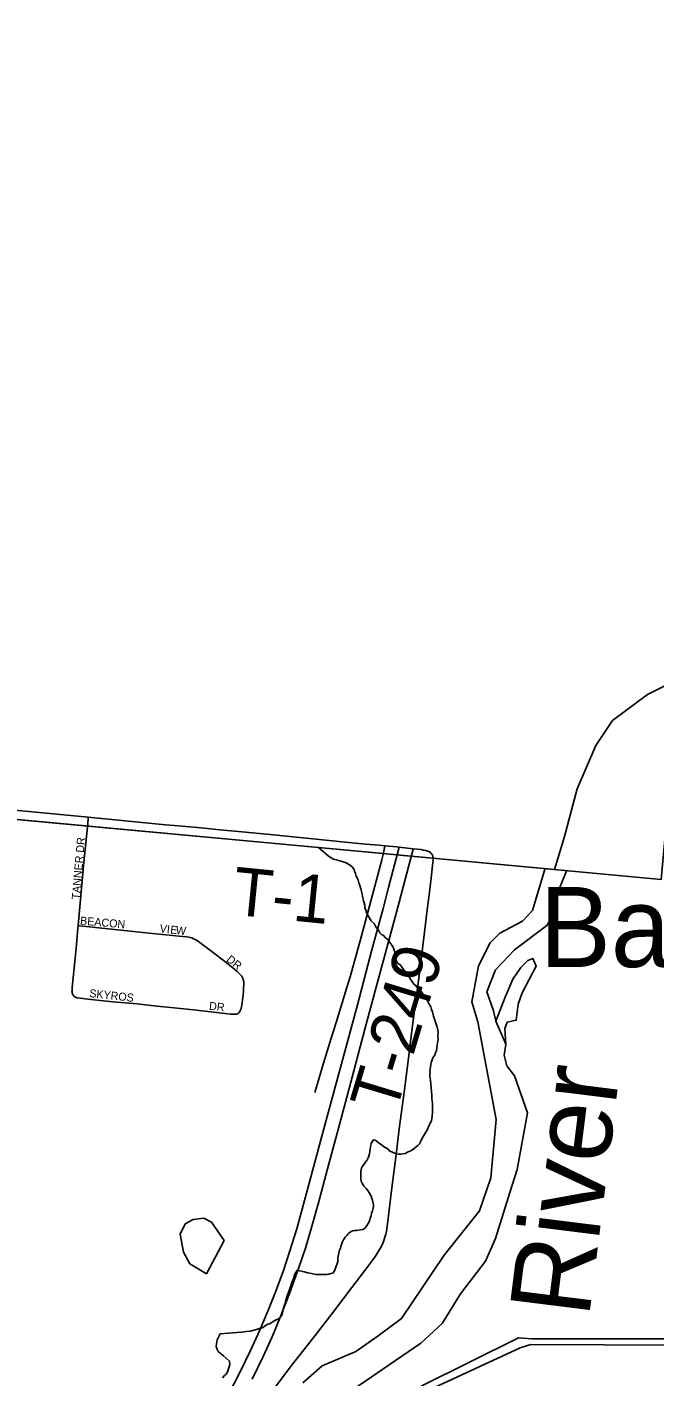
# Model space of a CAD drawing. Extents: x 1410790 to 1770854, y 448063 to 770588.
# Drawn here: x 1527835 to 1531752, y 669381 to 677813 of the extents above; entities that cross this region are included whole.
import ezdxf

# ---------------------------------------------------------------- set-up
doc = ezdxf.new("R2010")
doc.units = 0
for name, color, linetype in [('GM_X_Adjacent_County', 7, 'Continuous'), ('GM_X_City_Street', 7, 'Continuous'), ('GM_X_Corporation', 7, 'Continuous'), ('GM_X_County', 7, 'Continuous'), ('GM_X_Major_River', 7, 'Continuous'), ('GM_X_Major_River_Text', 7, 'Continuous'), ('GM_X_Minor_Lake', 7, 'Continuous'), ('GM_X_Minor_Lake_Text', 7, 'Continuous'), ('GM_X_Minor_River', 7, 'Continuous'), ('GM_X_State_Route', 7, 'Continuous'), ('GM_X_Township', 7, 'Continuous'), ('GM_X_Township_Road', 7, 'Continuous'), ('GM_X_Township_Road_Text', 7, 'Continuous'), ('GM_X_Township_Subdivision', 7, 'Continuous'), ('GM_X_Township_Subdivision_Text', 7, 'Continuous')]:
    doc.layers.add(name, color=color, linetype=linetype)

msp = doc.modelspace()

# ---------------------------------------------------------------- linework, layer by layer
at = {"layer": 'GM_X_Adjacent_County'}
msp.add_lwpolyline([(1532757.6, 682794.4), (1532432.5, 679432.9), (1532283.1, 677781.7), (1532040.6, 675147.4), (1531796.9, 672489.4), (1530390.6, 672620.1), (1530185.3, 672639.2), (1530038.3, 672652.9), (1528214.7, 672822.5), (1526581.9, 672974.4), (1525566.6, 673068.8), (1523835.5, 673229.7), (1521862.8, 673437.5), (1521201.8, 673511.2), (1520708.9, 668234.8)], dxfattribs=at)
at = {"layer": 'GM_X_City_Street'}
msp.add_lwpolyline([(1529040.2, 672799.6), (1529154.7, 672788)], dxfattribs=at)
at = {"layer": 'GM_X_Corporation'}
msp.add_lwpolyline([(1532737.6, 682728.8), (1532278.9, 677735.3), (1531912.4, 673746.5), (1531711.7, 673643.8), (1531492, 673481.6), (1531388.6, 673325.2), (1531271, 673054.7), (1531192.8, 672757.4), (1531130.6, 672551.3), (1523950, 673218.7), (1523929.3, 672937.1), (1524084, 672927.7), (1524066.2, 672620.2), (1523802.2, 672815.7), (1523835.5, 673229.4), (1521200.9, 673474.3), (1521196.8, 673431.2), (1518610.7, 673693.5), (1518538.2, 673057.3), (1516994.1, 673192.3)], dxfattribs=at)
at = {"layer": 'GM_X_County'}
msp.add_lwpolyline([(1548434.7, 676212.1), (1540699.1, 676942.3), (1537119.3, 677318.4), (1532283.1, 677781.7), (1532040.6, 675147.4), (1531796.9, 672489.4), (1530390.6, 672620.1), (1530185.3, 672639.2), (1530038.3, 672652.9), (1528214.7, 672822.5), (1526581.9, 672974.4), (1525566.6, 673068.8), (1523835.5, 673229.7), (1521862.8, 673437.5), (1521201.8, 673511.2), (1520708.9, 668234.8)], dxfattribs=at)
at = {"layer": 'GM_X_Major_River'}
for points in [[(1531072.2, 672558.8), (1530992.9, 672295.5), (1530931.1, 672229.1), (1530789, 672152.8), (1530727.4, 672092.4), (1530655.7, 671950.2), (1530613.9, 671725), (1530650.7, 671599.9), (1530765.3, 670990.1), (1530731.9, 670624.5), (1530660.6, 670420.2), (1530441.2, 670141.7), (1530174.8, 669746.4), (1530027.9, 669638.2), (1529889.2, 669539.8), (1529678.7, 669451.3), (1529557.8, 669344.4)], [(1531207.2, 672546.3), (1531145.6, 672393.5), (1531122.2, 672263.9), (1531082.6, 672200.9), (1530880.5, 672050.2), (1530761.2, 671925.3), (1530707.6, 671786.6), (1530748.6, 671669.3), (1530763, 671604.9)], [(1530763, 671604.9), (1530821.9, 671754), (1530870.3, 671867.3), (1530919.8, 671938.4), (1530962.7, 671983.7), (1530995, 671995), (1531016.1, 671948.5), (1530928.7, 671781.9), (1530903.2, 671710.2), (1530891.2, 671610.2), (1530834.8, 671597.4), (1530820, 671557.6), (1530825.3, 671459)], [(1530763, 671604.9), (1530825.3, 671460.1)], [(1530825.3, 671459), (1530815.6, 671391.2), (1530831.9, 671324.7), (1530880.4, 671263.3), (1530960.6, 671030.9), (1530897.5, 670678.1), (1530851.7, 670533.2), (1530762.3, 670247.2), (1530698.6, 670104.8), (1530543.2, 669900.7), (1530428.3, 669715.5), (1530295, 669592.9), (1529746.8, 669217.2)]]:
    msp.add_lwpolyline(points, dxfattribs=at)
at = {"layer": 'GM_X_Minor_Lake'}
for points in [[(1529067, 670234.2), (1528987.1, 670348.2), (1528939.5, 670373.2), (1528873.3, 670364.5), (1528822.7, 670337.5), (1528791.3, 670274), (1528813.1, 670161.2), (1528851.7, 670088.3), (1528956.6, 670025.9)], [(1528956.6, 670025.9), (1529067, 670234.2)]]:
    msp.add_lwpolyline(points, dxfattribs=at)
at = {"layer": 'GM_X_Minor_River'}
for points in [[(1529944.4, 672328.5), (1529940.6, 672342.7), (1529936.8, 672354.8), (1529935, 672366.8), (1529931.2, 672382.9), (1529929.4, 672397), (1529923.7, 672413.1), (1529919.9, 672431.3), (1529914.2, 672451.4), (1529908.5, 672467.5), (1529902.7, 672483.7), (1529898.9, 672495.8), (1529891.1, 672510), (1529887.4, 672526.1), (1529881.6, 672540.2), (1529879.7, 672550.3), (1529864, 672570.6), (1529850.1, 672580.8), (1529838.2, 672587.1), (1529828.3, 672593.2), (1529810.4, 672599.6), (1529796.4, 672603.8), (1529782.4, 672608), (1529766.5, 672612.3), (1529750.5, 672616.6), (1529738.6, 672622.8), (1529728.6, 672629), (1529718.7, 672635.2), (1529654.2, 672690.2)], [(1530158.2, 670772.4), (1530170.3, 670774.2), (1530182.3, 670776), (1530196.4, 670777.8), (1530216.6, 670787.5), (1530236.8, 670797.2), (1530277.4, 670826.6), (1530287.6, 670838.5), (1530295.8, 670854.4), (1530304.1, 670872.3), (1530314.4, 670890.2), (1530326.8, 670910), (1530337.1, 670927.9), (1530343.3, 670943.9), (1530351.6, 670961.8), (1530357.8, 670973.7), (1530362, 670983.7), (1530364.2, 670993.7), (1530366.5, 671011.7), (1530368.8, 671033.7), (1530367.1, 671053.8), (1530367.5, 671073.9), (1530367.7, 671091.9), (1530365.9, 671104), (1530364.2, 671120.1), (1530364.5, 671140.1), (1530360.9, 671166.3), (1530359.2, 671188.3), (1530357.6, 671210.4), (1530355.9, 671232.5), (1530354.2, 671248.6), (1530350.4, 671260.7), (1530350.6, 671272.8), (1530352.8, 671284.8), (1530350.9, 671294.8), (1530353.1, 671304.8), (1530355.3, 671318.8), (1530357.5, 671332.8), (1530359.7, 671344.8), (1530363.9, 671356.8), (1530368.1, 671368.8), (1530372.3, 671378.7), (1530382.5, 671392.6), (1530386.8, 671406.5), (1530393, 671420.5), (1530395.2, 671434.5), (1530397.5, 671452.5), (1530399.8, 671470.5), (1530404.1, 671490.5), (1530402.4, 671510.6), (1530402.8, 671530.7), (1530401.1, 671550.7), (1530397.3, 671566.8), (1530380.1, 671617.3), (1530374.4, 671635.4), (1530368.8, 671661.6), (1530361, 671675.8), (1530357.2, 671693.9), (1530351.4, 671704), (1530345.5, 671714.1), (1530333.8, 671734.4), (1530326, 671744.5), (1530318.2, 671760.7), (1530308.4, 671774.9), (1530296.6, 671789.2), (1530284.8, 671801.4), (1530271, 671815.7), (1530263.1, 671825.8), (1530253.2, 671834), (1530239.5, 671854.3), (1530229.7, 671866.5), (1530219.9, 671882.7), (1530210.1, 671896.9), (1530198.3, 671911.2), (1530186.6, 671927.4), (1530174.8, 671945.6), (1530165, 671957.8), (1530151.1, 671964.1), (1530143.3, 671978.2), (1530139.4, 671988.3), (1530135.6, 671998.4), (1530133.8, 672014.5), (1530132.1, 672034.6), (1530126.4, 672054.8), (1530120.6, 672068.9), (1530114.8, 672079), (1530101, 672095.3), (1530093.2, 672109.5), (1530075.4, 672123.8), (1530059.6, 672140.1), (1530049.7, 672146.3), (1530039.9, 672156.5), (1530030.1, 672172.7), (1530016.3, 672189), (1530002.7, 672213.3), (1529984.9, 672231.6), (1529959.5, 672272.2), (1529955.7, 672282.2), (1529951.9, 672296.3), (1529946.1, 672312.5), (1529944.4, 672328.5)], [(1529412.4, 669749.5), (1529424.6, 669763.4), (1529428.8, 669773.3), (1529433.1, 669791.3), (1529437.5, 669813.3), (1529445.9, 669837.2), (1529452.3, 669861.2), (1529458.6, 669881.2), (1529467, 669905.1), (1529475.4, 669929), (1529483.7, 669951), (1529490.1, 669970.9), (1529498.4, 669990.9), (1529502.6, 670000.8), (1529504.8, 670012.8), (1529508.9, 670022.8), (1529515.1, 670034.7), (1529523.4, 670048.6), (1529567.3, 670037.9), (1529589.3, 670031.5), (1529613.2, 670027.1), (1529639.2, 670022.6), (1529665.3, 670022.2), (1529687.3, 670021.8), (1529707.3, 670021.5), (1529721.4, 670023.3), (1529733.5, 670027.1), (1529745.6, 670030.9), (1529753.8, 670040.8), (1529760, 670054.8), (1529766.3, 670074.7), (1529772.6, 670090.7), (1529776.8, 670100.6), (1529776.9, 670110.7), (1529777.1, 670120.7), (1529779.3, 670136.7), (1529783.6, 670154.7), (1529788, 670174.7), (1529794.1, 670184.6), (1529796.3, 670196.6), (1529800.5, 670208.6), (1529804.7, 670220.5), (1529813, 670238.4), (1529823.3, 670254.3), (1529833.5, 670266.2), (1529843.7, 670278.1), (1529855.9, 670287.9), (1529868, 670293.7), (1529880.1, 670295.5), (1529894.1, 670297.3), (1529904.2, 670299.1), (1529918.2, 670300.9), (1529932.3, 670302.7), (1529948.5, 670312.4), (1529954.7, 670322.4), (1529962.9, 670334.3), (1529971.1, 670346.2), (1529977.3, 670362.1), (1529979.5, 670374.1), (1529985.8, 670388.1), (1529988, 670404.1), (1529992.3, 670420.1), (1529996.6, 670436), (1529998.7, 670446), (1529998.9, 670456.1), (1529993.3, 670486.2), (1529989.5, 670496.3), (1529985.7, 670510.4), (1529974, 670530.7), (1529964.2, 670546.9), (1529954.4, 670559.1), (1529938.6, 670573.4), (1529928.9, 670591.6), (1529923, 670603.8), (1529921.3, 670619.8), (1529919.6, 670641.9), (1529920, 670664), (1529924.4, 670688), (1529932.6, 670699.9), (1529940.8, 670711.8), (1529947, 670721.7), (1529957.2, 670733.6), (1529965.4, 670749.5), (1529969.6, 670761.5), (1529973.9, 670775.4), (1529976.1, 670789.5), (1529978.4, 670805.5), (1529980.6, 670821.5), (1529984.9, 670837.5), (1529991.1, 670851.4), (1529999.3, 670863.3), (1530013.3, 670859.1), (1530029.1, 670846.8), (1530048.9, 670832.4), (1530068.8, 670818), (1530088.6, 670805.7), (1530102.4, 670791.4), (1530118.3, 670785.1), (1530130.3, 670778.9), (1530140.2, 670774.7), (1530158.2, 670772.4)], [(1529055.7, 669376.2), (1529067.9, 669390), (1529080.1, 669399.9), (1529090.4, 669417.8), (1529094.7, 669431.7), (1529098.9, 669445.7), (1529103.1, 669459.7), (1529099.4, 669479.8), (1529081.7, 669496.2), (1529061.9, 669514.5), (1529042.1, 669530.9), (1529028.3, 669541.2), (1529022.4, 669553.3), (1529016.7, 669571.5), (1529019, 669589.5), (1529023.4, 669613.5), (1529033.8, 669635.4), (1529042, 669651.3), (1529068.1, 669652.9), (1529096.2, 669654.4), (1529120.3, 669658), (1529146.4, 669659.6), (1529174.5, 669661.2), (1529204.6, 669664.7), (1529228.7, 669668.3), (1529268.9, 669677.7), (1529287.1, 669685.4), (1529299.2, 669689.2), (1529311.2, 669691), (1529325.5, 669702.8), (1529339.6, 669710.6), (1529349.7, 669714.4), (1529359.8, 669720.3), (1529372, 669728.1), (1529388.1, 669735.9), (1529402.3, 669743.7), (1529412.4, 669749.5)], [(1530296.6, 669324.6), (1530299.6, 669278.4), (1530916.3, 669564.5), (1530982.8, 669585.2), (1532354.6, 669577.2), (1532375.5, 669618.9), (1530987.5, 669619.2), (1530905.5, 669626.9), (1530296.6, 669324.6)]]:
    msp.add_lwpolyline(points, dxfattribs=at)
at = {"layer": 'GM_X_State_Route'}
for points in [[(1529096.6, 669275.9), (1529167.3, 669413.2), (1529231.6, 669546.2), (1529287, 669668.9), (1529338.9, 669793.1), (1529388.5, 669918.2), (1529436.3, 670047.6), (1529475.1, 670162.7), (1529519.7, 670307), (1529575.6, 670506), (1529677.8, 670886.2), (1529832.4, 671459.5), (1529898.6, 671706.7), (1529989.5, 672049), (1530059.4, 672308.6), (1530093.4, 672438.8), (1530159.4, 672690.6)], [(1529241.6, 669368), (1529310.6, 669509.3), (1529366.2, 669631.6), (1529415.3, 669749.5), (1529474.4, 669902.4), (1529533.6, 670065.7), (1529574.1, 670186.9), (1529613.1, 670315.4), (1529655.9, 670470.2), (1529712.5, 670682.6), (1529763.2, 670872.8), (1529847.9, 671182.9), (1529945.4, 671554.1), (1530016.1, 671817.1), (1530140.2, 672276), (1530247.2, 672678.8), (1530247.7, 672680.8)]]:
    msp.add_lwpolyline(points, dxfattribs=at)
at = {"layer": 'GM_X_Township'}
msp.add_lwpolyline([(1548434.7, 676212.1), (1540699.1, 676942.3), (1537119.3, 677318.4), (1532283.1, 677781.7), (1532040.6, 675147.4), (1531796.9, 672489.4), (1530390.6, 672620.1), (1530185.3, 672639.2), (1530038.3, 672652.9), (1528214.7, 672822.5), (1526581.9, 672974.4), (1525566.6, 673068.8), (1523835.5, 673229.7), (1521862.8, 673437.5), (1521201.8, 673511.2), (1520708.9, 668234.8)], dxfattribs=at)
at = {"layer": 'GM_X_Township_Road'}
for points in [[(1526637.2, 673036.5), (1526751.7, 673027.1), (1526824.1, 673019.8), (1526938.5, 673007.2), (1527225.3, 672978.5), (1527537.7, 672943.6), (1527934.6, 672905.1), (1528218.1, 672877.9)], [(1528218.1, 672877.9), (1528701.2, 672830.4), (1528756.5, 672826.1), (1528899.9, 672812.7), (1529040.2, 672799.6)], [(1529154.7, 672788), (1529176.8, 672786.4), (1529354.5, 672769.5), (1529846, 672720.9), (1529949.5, 672710.5), (1530034.3, 672702.6), (1530070.5, 672699.2)], [(1529334.5, 669252.3), (1529487.9, 669452.3), (1529579.7, 669569.8), (1529634.2, 669640.1), (1529752.9, 669793.8), (1529863.4, 669939.6), (1529951.2, 670055.9), (1529982.7, 670097), (1530011.3, 670135.8), (1530025.5, 670157.7), (1530037.2, 670176.9), (1530048.6, 670198.5), (1530059.4, 670221.8), (1530066.7, 670240.5), (1530071.1, 670254.5), (1530076.3, 670274.3), (1530079.8, 670290.4), (1530090.6, 670371.1), (1530112.8, 670547.2), (1530142.5, 670787.7), (1530160.8, 670930.9), (1530175.1, 671038.1), (1530196.7, 671207.3), (1530246.2, 671593.8), (1530283.9, 671886.4), (1530318.6, 672159.8), (1530335, 672299.5), (1530350.5, 672426), (1530361.3, 672517), (1530370, 672595.2), (1530371.2, 672607.4), (1530371.7, 672614.4), (1530371.8, 672622.3), (1530371.5, 672626.3), (1530371, 672630.6), (1530369.6, 672635), (1530367.2, 672640.8), (1530365, 672644.7), (1530362.1, 672649.1)], [(1529632.5, 671159.4), (1529688, 671341.1), (1529736.1, 671497.7), (1529766.4, 671595.5), (1529833.9, 671815.1), (1529853.5, 671880.8), (1529870.9, 671940.9), (1529915.3, 672105.3), (1529977.8, 672339.6), (1530015.2, 672478.8), (1530050.9, 672612.5), (1530059.9, 672645.6), (1530064.7, 672666.5), (1530068.6, 672687.2), (1530070.5, 672699.2)], [(1530070.5, 672699.2), (1530145.5, 672692.1), (1530159.4, 672690.6)], [(1530159.4, 672690.6), (1530247.7, 672680.8)], [(1530247.7, 672680.8), (1530296.1, 672675.4), (1530310.5, 672673), (1530324.7, 672670.5), (1530332.9, 672668.5), (1530339.7, 672666.3), (1530346.1, 672663.2), (1530350.5, 672660.5), (1530355.4, 672656.8), (1530359.4, 672652.4), (1530362.1, 672649.1)]]:
    msp.add_lwpolyline(points, dxfattribs=at)
at = {"layer": 'GM_X_Township_Subdivision'}
for points in [[(1528155.1, 672200.7), (1528190.3, 672597.4), (1528212.9, 672817.2), (1528217.1, 672865.7), (1528218.1, 672877.9)], [(1528121.6, 671769.3), (1528119.3, 671774.3), (1528117.6, 671780.4), (1528116.6, 671787.3), (1528116.2, 671792.6), (1528116.5, 671798.5), (1528117.5, 671814.4), (1528135.5, 671997.1), (1528141.5, 672059.1), (1528153.5, 672183), (1528155.1, 672200.7)], [(1528155.1, 672200.7), (1528165.8, 672199.3), (1528598.1, 672153), (1528786.3, 672135.9), (1528831.3, 672131.2), (1528846.9, 672128.5), (1528854.9, 672126.5), (1528864.9, 672123.5), (1528875.9, 672118.9), (1528890.2, 672111.5), (1528899.9, 672105.9), (1528909.5, 672099.5), (1528981.1, 672044.8), (1529078.4, 671970.7), (1529132.6, 671926.1), (1529147.2, 671914), (1529154.3, 671908.1), (1529161.2, 671901.8), (1529173.8, 671889.3), (1529177, 671884.8), (1529179.9, 671880.1), (1529183.4, 671872.7), (1529185.9, 671864.6), (1529187.6, 671857.4), (1529188.6, 671848.5), (1529187, 671796.2), (1529184.8, 671765.4), (1529182.1, 671736.5), (1529177.4, 671704.3), (1529172.5, 671682.7), (1529169.6, 671675), (1529166.6, 671668.4), (1529164.4, 671664.4), (1529162.3, 671661.3), (1529159.8, 671657.8), (1529157.4, 671655.2)], [(1528121.6, 671769.3), (1528124.7, 671764.3), (1528127.9, 671761.1), (1528132.3, 671757.4), (1528137.2, 671754.2), (1528142.7, 671751.4), (1528146.8, 671749.9), (1528150.2, 671749.2), (1528166.8, 671747), (1528215.1, 671742.3), (1528371.5, 671724.6), (1528523, 671711.5), (1528647.1, 671698.5), (1528734.4, 671689.2), (1528875.9, 671673.9), (1529073.5, 671650.9), (1529103.9, 671648.1), (1529122.6, 671647.1), (1529131.2, 671647.1), (1529137.7, 671647.7), (1529143.8, 671648.7), (1529148.9, 671650.5), (1529153.3, 671652.7), (1529157.4, 671655.2)]]:
    msp.add_lwpolyline(points, dxfattribs=at)

# ---------------------------------------------------------------- texts
at = {"layer": 'GM_X_Major_River_Text'}
msp.add_text('River', height=500.07, rotation=82.88733, dxfattribs=at).set_placement((1531345.1, 669745))
at = {"layer": 'GM_X_Minor_Lake_Text'}
msp.add_text('Bass Lake', height=499.99, rotation=359.99463, dxfattribs=at).set_placement((1531036.1, 671942.3))
at = {"layer": 'GM_X_Township_Road_Text'}
for s, rotation, p in [('T-1', 354.28896, (1529111.3, 672270.2)), ('T-249', 73.24715, (1530136.7, 671018.4))]:
    msp.add_text(s, height=300, rotation=rotation, dxfattribs=at).set_placement(p)
at = {"layer": 'GM_X_Township_Subdivision_Text'}
for s, rotation, p in [('TANNER DR', 84.9363, (1528163.9, 672362.3)), ('BEACON', 354.98956, (1528165.1, 672208)), ('V', 353.56085, (1528662.5, 672159.6)), ('I', 353.56085, (1528706.3, 672154.7)), ('E', 353.53913, (1528728.1, 672152.2)), ('W', 353.55723, (1528763.1, 672148.3)), ('DR', 321.33664, (1529076.5, 671981.6)), ('SKYROS', 353.77367, (1528222.5, 671754.8)), ('DR', 353.99459, (1528970.5, 671675.6))]:
    msp.add_text(s, height=50, rotation=rotation, dxfattribs=at).set_placement(p)

doc.saveas('drawing.dxf')
